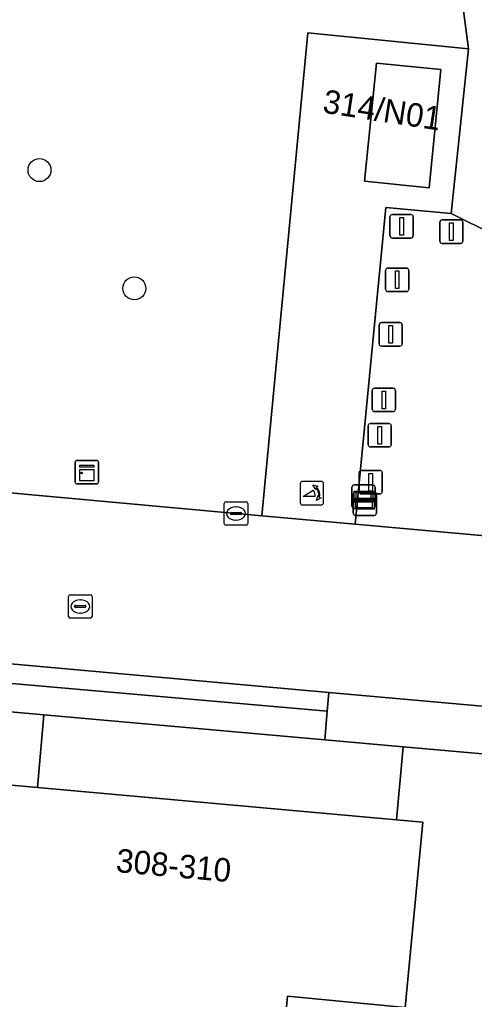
# Model space of a CAD drawing. Extents: x 161385 to 162589, y 388479 to 389756.
# Drawn here: x 162226.72 to 162246.12, y 388850.85 to 388892.58 of the extents above; entities that cross this region are included whole.
import ezdxf

# ---------------------------------------------------------------- set-up
doc = ezdxf.new("R2010")
doc.units = 0
for name, color, linetype in [('IMGEO_Afsluitpaal', 7, 'Continuous'), ('IMGEO_Berm_groen', 7, 'Continuous'), ('IMGEO_Boom', 7, 'Continuous'), ('IMGEO_Erf', 7, 'Continuous'), ('IMGEO_Groenvoorziening', 7, 'Continuous'), ('IMGEO_Kast', 7, 'Continuous'), ('IMGEO_Kolk', 7, 'Continuous'), ('IMGEO_Pand', 7, 'Continuous'), ('IMGEO_Pand_nummerreeks', 7, 'Continuous'), ('IMGEO_Poller', 7, 'Continuous'), ('IMGEO_Rijbaan_lokaal_gesloten', 7, 'Continuous'), ('IMGEO_Rioolput', 7, 'Continuous'), ('IMGEO_Verklikker', 7, 'Continuous'), ('IMGEO_Voetpad_open', 7, 'Continuous')]:
    doc.layers.add(name, color=color, linetype=linetype)

msp = doc.modelspace()

# ---------------------------------------------------------------- linework, layer by layer
at = {"layer": 'IMGEO_Afsluitpaal'}
for p, q in [((162242.516, 388883.376), (162242.516, 388884.176)), ((162242.516, 388884.176), (162242.516, 388883.376)), ((162242.616, 388884.276), (162243.406, 388884.276)), ((162243.406, 388884.276), (162242.616, 388884.276)), ((162243.506, 388884.176), (162243.506, 388883.376)), ((162243.506, 388883.376), (162243.506, 388884.176)), ((162244.635, 388883.146), (162244.635, 388883.946)), ((162244.635, 388883.946), (162244.635, 388883.146)), ((162244.735, 388884.046), (162245.525, 388884.046)), ((162245.525, 388884.046), (162244.735, 388884.046)), ((162245.625, 388883.946), (162245.625, 388883.146)), ((162245.625, 388883.146), (162245.625, 388883.946)), ((162243.406, 388883.276), (162242.616, 388883.276)), ((162242.616, 388883.276), (162243.406, 388883.276)), ((162245.525, 388883.046), (162244.735, 388883.046)), ((162244.735, 388883.046), (162245.525, 388883.046)), ((162242.427, 388881.998), (162243.217, 388881.998)), ((162243.217, 388881.998), (162242.427, 388881.998)), ((162242.327, 388881.098), (162242.327, 388881.898)), ((162242.327, 388881.898), (162242.327, 388881.098)), ((162243.317, 388881.898), (162243.317, 388881.098)), ((162243.317, 388881.098), (162243.317, 388881.898)), ((162243.217, 388880.998), (162242.427, 388880.998)), ((162242.427, 388880.998), (162243.217, 388880.998)), ((162242.051, 388878.774), (162242.051, 388879.574)), ((162242.051, 388879.574), (162242.051, 388878.774)), ((162242.151, 388879.674), (162242.941, 388879.674)), ((162242.941, 388879.674), (162242.151, 388879.674)), ((162243.041, 388879.574), (162243.041, 388878.774)), ((162243.041, 388878.774), (162243.041, 388879.574)), ((162242.941, 388878.674), (162242.151, 388878.674)), ((162242.151, 388878.674), (162242.941, 388878.674)), ((162241.758, 388875.982), (162241.758, 388876.782)), ((162241.758, 388876.782), (162241.758, 388875.982)), ((162241.858, 388876.882), (162242.648, 388876.882)), ((162242.648, 388876.882), (162241.858, 388876.882)), ((162242.748, 388876.782), (162242.748, 388875.982)), ((162242.748, 388875.982), (162242.748, 388876.782)), ((162242.648, 388875.882), (162241.858, 388875.882)), ((162241.858, 388875.882), (162242.648, 388875.882)), ((162241.683, 388875.378), (162242.473, 388875.378)), ((162242.473, 388875.378), (162241.683, 388875.378)), ((162241.583, 388874.478), (162241.583, 388875.278)), ((162241.583, 388875.278), (162241.583, 388874.478)), ((162242.573, 388875.278), (162242.573, 388874.478)), ((162242.573, 388874.478), (162242.573, 388875.278)), ((162242.473, 388874.378), (162241.683, 388874.378)), ((162241.683, 388874.378), (162242.473, 388874.378)), ((162241.198, 388872.478), (162241.198, 388873.278)), ((162241.198, 388873.278), (162241.198, 388872.478)), ((162241.298, 388873.378), (162242.088, 388873.378)), ((162242.088, 388873.378), (162241.298, 388873.378)), ((162242.188, 388873.278), (162242.188, 388872.478)), ((162242.188, 388872.478), (162242.188, 388873.278)), ((162242.088, 388872.378), (162241.298, 388872.378)), ((162241.298, 388872.378), (162242.088, 388872.378))]:
    msp.add_line(p, q, dxfattribs=at)
for points in [[(162242.936, 388884.151), (162243.086, 388884.151), (162243.086, 388883.401), (162242.936, 388883.401), (162242.936, 388884.151)], [(162245.055, 388883.921), (162245.205, 388883.921), (162245.205, 388883.171), (162245.055, 388883.171), (162245.055, 388883.921)], [(162242.747, 388881.873), (162242.897, 388881.873), (162242.897, 388881.123), (162242.747, 388881.123), (162242.747, 388881.873)], [(162242.471, 388879.549), (162242.621, 388879.549), (162242.621, 388878.799), (162242.471, 388878.799), (162242.471, 388879.549)], [(162242.178, 388876.757), (162242.328, 388876.757), (162242.328, 388876.007), (162242.178, 388876.007), (162242.178, 388876.757)], [(162242.003, 388875.253), (162242.153, 388875.253), (162242.153, 388874.503), (162242.003, 388874.503), (162242.003, 388875.253)], [(162241.618, 388873.253), (162241.768, 388873.253), (162241.768, 388872.503), (162241.618, 388872.503), (162241.618, 388873.253)]]:
    msp.add_lwpolyline(points, dxfattribs=at)
for centre, start, end in [((162242.616, 388884.176), 90, 180), ((162242.616, 388884.176), 90, 180), ((162243.406, 388884.176), 0, 90), ((162243.406, 388884.176), 360, 90), ((162244.735, 388883.946), 90, 180), ((162244.735, 388883.946), 90, 180), ((162245.525, 388883.946), 0, 90), ((162245.525, 388883.946), 360, 90), ((162242.616, 388883.376), 180, 270), ((162242.616, 388883.376), 180, 270), ((162243.406, 388883.376), 270, 0), ((162243.406, 388883.376), 270, 0), ((162244.735, 388883.146), 180, 270), ((162244.735, 388883.146), 180, 270), ((162245.525, 388883.146), 270, 0), ((162245.525, 388883.146), 270, 0), ((162242.427, 388881.898), 90, 180), ((162242.427, 388881.898), 90, 180), ((162243.217, 388881.898), 0, 90), ((162243.217, 388881.898), 360, 90), ((162242.427, 388881.098), 180, 270), ((162242.427, 388881.098), 180, 270), ((162243.217, 388881.098), 270, 0), ((162243.217, 388881.098), 270, 0), ((162242.151, 388879.574), 90, 180), ((162242.151, 388879.574), 90, 180), ((162242.941, 388879.574), 0, 90), ((162242.941, 388879.574), 360, 90), ((162242.151, 388878.774), 180, 270), ((162242.151, 388878.774), 180, 270), ((162242.941, 388878.774), 270, 0), ((162242.941, 388878.774), 270, 0), ((162241.858, 388876.782), 90, 180), ((162241.858, 388876.782), 90, 180), ((162242.648, 388876.782), 0, 90), ((162242.648, 388876.782), 360, 90), ((162241.858, 388875.982), 180, 270), ((162241.858, 388875.982), 180, 270), ((162242.648, 388875.982), 270, 0), ((162242.648, 388875.982), 270, 0), ((162241.683, 388875.278), 90, 180), ((162241.683, 388875.278), 90, 180), ((162242.473, 388875.278), 0, 90), ((162242.473, 388875.278), 360, 90), ((162241.683, 388874.478), 180, 270), ((162241.683, 388874.478), 180, 270), ((162242.473, 388874.478), 270, 0), ((162242.473, 388874.478), 270, 0), ((162241.298, 388873.278), 90, 180), ((162241.298, 388873.278), 90, 180), ((162242.088, 388873.278), 0, 90), ((162242.088, 388873.278), 360, 90), ((162241.298, 388872.478), 180, 270), ((162241.298, 388872.478), 180, 270), ((162242.088, 388872.478), 270, 0), ((162242.088, 388872.478), 270, 0)]:
    msp.add_arc(centre, 0.1, start, end, dxfattribs=at)
at = {"layer": 'IMGEO_Berm_groen'}
msp.add_lwpolyline([(162224.28, 388864.497), (162239.833, 388863.131), (162239.911, 388863.928), (162224.271, 388865.333)], dxfattribs=at)
at = {"layer": 'IMGEO_Boom'}
for centre in [(162227.573, 388886.168), (162231.619, 388881.131)]:
    msp.add_circle(centre, 0.489, dxfattribs=at)
at = {"layer": 'IMGEO_Erf'}
msp.add_lwpolyline([(162248.922, 388857.945), (162249.207, 388861.074), (162243.078, 388861.616), (162242.798, 388858.499), (162243.914, 388858.399), (162243.164, 388850.515), (162238.147, 388850.992), (162235.741, 388825.321), (162249.973, 388823.728), (162252.402, 388849.655), (162247.386, 388850.142), (162248.151, 388858.015)], close=True, dxfattribs=at)
at = {"layer": 'IMGEO_Groenvoorziening'}
msp.add_lwpolyline([(162226.358, 388916.854), (162205.565, 388889.805), (162202.309, 388890.111), (162204.281, 388882.203), (162204.604, 388881.154), (162205.02, 388880.139), (162205.524, 388879.164), (162206.114, 388878.239), (162206.784, 388877.37), (162207.471, 388876.622), (162208.211, 388875.959), (162209.006, 388875.365), (162209.852, 388874.845), (162210.741, 388874.402), (162211.666, 388874.04), (162212.619, 388873.762), (162213.594, 388873.571), (162214.581, 388873.467), (162215.116, 388873.448), (162235.953, 388871.543), (162237.058, 388871.444), (162239.015, 388892.019), (162245.865, 388891.335), (162244.168, 388904.202)], dxfattribs=at)
for points in [[(162244.168, 388904.202), (162245.865, 388891.335), (162245.122, 388884.323), (162255.956, 388878.959), (162267.356, 388874.616), (162287.02, 388872.502), (162287.741, 388876.97), (162276.507, 388878.144), (162274.103, 388878.687), (162271.544, 388879.695), (162268.907, 388882.41), (162253.513, 388895.632)], [(162255.956, 388878.959), (162245.122, 388884.323), (162242.339, 388884.577), (162241.028, 388871.088), (162277.557, 388867.813), (162280.677, 388867.522), (162287.02, 388872.502), (162267.356, 388874.616)], [(162227.761, 388862.969), (162227.484, 388859.873), (162242.798, 388858.499), (162243.078, 388861.616), (162239.734, 388861.911)]]:
    msp.add_lwpolyline(points, close=True, dxfattribs=at)
at = {"layer": 'IMGEO_Kast'}
for p, q in [((162229.094, 388872.882), (162229.094, 388873.723)), ((162229.094, 388873.723), (162229.094, 388872.882)), ((162229.169, 388873.807), (162230.01, 388873.807)), ((162230.01, 388873.807), (162229.169, 388873.807)), ((162230.094, 388873.732), (162230.094, 388872.891)), ((162230.094, 388872.891), (162230.094, 388873.732)), ((162230.019, 388872.807), (162229.178, 388872.807)), ((162229.178, 388872.807), (162230.019, 388872.807))]:
    msp.add_line(p, q, dxfattribs=at)
for points in [[(162229.289, 388873.597), (162229.889, 388873.597), (162229.889, 388873.512), (162229.289, 388873.512), (162229.289, 388873.597)], [(162229.289, 388873.422), (162229.889, 388873.422), (162229.889, 388872.933), (162229.289, 388872.933), (162229.289, 388873.422)]]:
    msp.add_lwpolyline(points, dxfattribs=at)
msp.add_circle((162229.373, 388873.271), 0.0377, dxfattribs=at)
for centre, start, end in [((162229.172, 388873.729), 92.4484, 184.2845), ((162229.172, 388873.729), 92.4484, 184.2845), ((162230.016, 388873.729), 2.4484, 94.2845), ((162230.016, 388873.729), 2.4484, 94.2845), ((162229.172, 388872.885), 182.4484, 274.2845), ((162229.172, 388872.885), 182.4484, 274.2845), ((162230.016, 388872.885), 272.4484, 4.2845), ((162230.016, 388872.885), 272.4484, 4.2845)]:
    msp.add_arc(centre, 0.0779, start, end, dxfattribs=at)
at = {"layer": 'IMGEO_Kolk'}
for p, q in [((162235.452, 388871.119), (162235.452, 388871.971)), ((162235.527, 388872.045), (162236.379, 388872.045)), ((162236.453, 388871.971), (162236.453, 388871.119)), ((162235.711, 388871.539), (162235.711, 388871.551)), ((162235.754, 388871.588), (162236.152, 388871.588)), ((162235.94, 388871.825), (162235.965, 388871.825)), ((162236.195, 388871.551), (162236.195, 388871.539)), ((162236.149, 388871.502), (162235.751, 388871.502)), ((162235.963, 388871.265), (162235.938, 388871.265)), ((162236.379, 388871.045), (162235.527, 388871.045))]:
    msp.add_line(p, q, dxfattribs=at)
for points in [[(162235.452, 388871.119), (162235.452, 388871.971)], [(162235.527, 388872.045), (162236.379, 388872.045)], [(162236.453, 388871.971), (162236.453, 388871.119)], [(162236.379, 388871.045), (162235.527, 388871.045)]]:
    msp.add_lwpolyline(points, dxfattribs=at)
for centre, radius, start, end in [((162235.529, 388871.969), 0.0765, 91.552, 178.448), ((162235.529, 388871.969), 0.0765, 91.552, 178.448), ((162236.377, 388871.969), 0.0765, 1.552, 88.448), ((162236.377, 388871.969), 0.0765, 1.552, 88.448), ((162235.751, 388871.548), 0.0403, 85.8775, 175.7526), ((162236.156, 388871.55), 0.0386, 1.7309, 96.639), ((162235.748, 388871.538), 0.0366, 178.938, 274.7102), ((162236.152, 388871.545), 0.043, 264.8664, 352.4533), ((162235.529, 388871.121), 0.0765, 181.552, 268.448), ((162235.529, 388871.121), 0.0765, 181.552, 268.448), ((162236.377, 388871.121), 0.0765, 271.552, 358.448), ((162236.377, 388871.121), 0.0765, 271.552, 358.448)]:
    msp.add_arc(centre, radius, start, end, dxfattribs=at)
for centre, major_axis, ratio, start_param, end_param in [((162235.939, 388871.545), (-0.387, 0.002), 0.722429, 4.712389, 7.853982), ((162235.964, 388871.545), (-0.39, 0.002), 0.717154, 1.570796, 4.712389)]:
    msp.add_ellipse(centre, major_axis=major_axis, ratio=ratio, start_param=start_param, end_param=end_param, dxfattribs=at)
at = {"layer": 'IMGEO_Pand'}
msp.add_lwpolyline([(162244.187, 388885.417), (162244.69, 388890.447), (162241.936, 388890.722), (162241.433, 388885.692)], close=True, dxfattribs=at)
msp.add_lwpolyline([(162217.167, 388851.419), (162223.371, 388826.41), (162275.28, 388820.598), (162278.404, 388855.258), (162265.704, 388856.415), (162263.091, 388856.653), (162248.922, 388857.945), (162248.151, 388858.015), (162247.386, 388850.142), (162252.402, 388849.655), (162249.973, 388823.728), (162235.741, 388825.321), (162238.147, 388850.992), (162243.164, 388850.515), (162243.914, 388858.399), (162242.798, 388858.499), (162227.484, 388859.873), (162224.787, 388860.112)], dxfattribs=at)
at = {"layer": 'IMGEO_Poller'}
for p, q in [((162238.687, 388872.814), (162238.687, 388872.007)), ((162238.687, 388872.814), (162238.687, 388872.007)), ((162239.589, 388872.909), (162238.781, 388872.909)), ((162239.589, 388872.909), (162238.781, 388872.909)), ((162239.683, 388872.007), (162239.683, 388872.814)), ((162239.683, 388872.007), (162239.683, 388872.814)), ((162238.781, 388871.912), (162239.589, 388871.912)), ((162238.781, 388871.912), (162239.589, 388871.912))]:
    msp.add_line(p, q, dxfattribs=at)
for points in [[(162239.322, 388872.265), (162238.809, 388872.265), (162239.239, 388872.54)], [(162239.366, 388872.638), (162239.354, 388872.565), (162239.229, 388872.77)], [(162239.229, 388872.77), (162239.46, 388872.704), (162239.389, 388872.672)], [(162239.382, 388872.093), (162239.448, 388872.324), (162239.478, 388872.256)], [(162239.514, 388872.229), (162239.586, 388872.218), (162239.382, 388872.093)]]:
    msp.add_lwpolyline(points, dxfattribs=at)
for centre, radius, start, end in [((162238.781, 388872.814), 0.0946, 90, 180), ((162238.781, 388872.814), 0.0946, 90, 180), ((162239.589, 388872.814), 0.0946, 0, 90), ((162239.589, 388872.814), 0.0946, 0, 90), ((162238.994, 388872.315), 0.332, 351.3247, 42.4854), ((162239.008, 388872.325), 0.476, 351.7527, 41.1691), ((162239.008, 388872.325), 0.516, 349.3569, 42.2912), ((162238.781, 388872.007), 0.0946, 180, 270), ((162238.781, 388872.007), 0.0946, 180, 270), ((162239.589, 388872.007), 0.0946, 270, 0), ((162239.589, 388872.007), 0.0946, 270, 0)]:
    msp.add_arc(centre, radius, start, end, dxfattribs=at)
at = {"layer": 'IMGEO_Rijbaan_lokaal_gesloten'}
msp.add_lwpolyline([(162224.271, 388865.333), (162239.911, 388863.928), (162253.792, 388862.682), (162273.651, 388860.898), (162288.732, 388859.544), (162293.465, 388866.329), (162286.134, 388867.013), (162280.677, 388867.522), (162277.557, 388867.813), (162241.028, 388871.088), (162237.058, 388871.444), (162235.953, 388871.543), (162215.116, 388873.448)], dxfattribs=at)
at = {"layer": 'IMGEO_Rioolput'}
for p, q in [((162228.813, 388867.162), (162228.813, 388868.014)), ((162228.888, 388868.088), (162229.74, 388868.088)), ((162229.301, 388867.868), (162229.326, 388867.868)), ((162229.814, 388868.014), (162229.814, 388867.162)), ((162229.072, 388867.582), (162229.072, 388867.594)), ((162229.51, 388867.545), (162229.112, 388867.545)), ((162229.115, 388867.631), (162229.513, 388867.631)), ((162229.556, 388867.594), (162229.556, 388867.582)), ((162229.74, 388867.088), (162228.888, 388867.088)), ((162229.324, 388867.308), (162229.299, 388867.308))]:
    msp.add_line(p, q, dxfattribs=at)
for points in [[(162228.813, 388867.162), (162228.813, 388868.014)], [(162228.888, 388868.088), (162229.74, 388868.088)], [(162229.814, 388868.014), (162229.814, 388867.162)], [(162229.74, 388867.088), (162228.888, 388867.088)]]:
    msp.add_lwpolyline(points, dxfattribs=at)
for centre, radius, start, end in [((162228.89, 388868.012), 0.0765, 91.552, 178.448), ((162228.89, 388868.012), 0.0765, 91.552, 178.448), ((162229.738, 388868.012), 0.0765, 1.552, 88.448), ((162229.738, 388868.012), 0.0765, 1.552, 88.448), ((162229.112, 388867.591), 0.0403, 85.8775, 175.7526), ((162229.109, 388867.581), 0.0366, 178.938, 274.7102), ((162229.513, 388867.588), 0.043, 264.8664, 352.4533), ((162229.517, 388867.593), 0.0386, 1.7309, 96.639), ((162228.89, 388867.164), 0.0765, 181.552, 268.448), ((162228.89, 388867.164), 0.0765, 181.552, 268.448), ((162229.738, 388867.164), 0.0765, 271.552, 358.448), ((162229.738, 388867.164), 0.0765, 271.552, 358.448)]:
    msp.add_arc(centre, radius, start, end, dxfattribs=at)
for centre, major_axis, ratio, start_param, end_param in [((162229.3, 388867.588), (-0.387, 0.002), 0.722429, 4.712389, 7.853982), ((162229.325, 388867.588), (-0.39, 0.002), 0.717154, 1.570796, 4.712389)]:
    msp.add_ellipse(centre, major_axis=major_axis, ratio=ratio, start_param=start_param, end_param=end_param, dxfattribs=at)
at = {"layer": 'IMGEO_Verklikker'}
for p, q in [((162240.89, 388871.862), (162240.89, 388872.662)), ((162240.89, 388872.662), (162240.89, 388871.862)), ((162240.99, 388872.762), (162241.78, 388872.762)), ((162241.78, 388872.762), (162240.99, 388872.762)), ((162241.049, 388872.466), (162241.839, 388872.466)), ((162241.839, 388872.466), (162241.049, 388872.466)), ((162241.88, 388872.662), (162241.88, 388871.862)), ((162241.88, 388871.862), (162241.88, 388872.662)), ((162240.949, 388871.566), (162240.949, 388872.366)), ((162240.949, 388872.366), (162240.949, 388871.566)), ((162241.939, 388872.366), (162241.939, 388871.566)), ((162241.939, 388871.566), (162241.939, 388872.366)), ((162241.78, 388871.762), (162240.99, 388871.762)), ((162240.99, 388871.762), (162241.78, 388871.762)), ((162241.839, 388871.466), (162241.049, 388871.466)), ((162241.049, 388871.466), (162241.839, 388871.466))]:
    msp.add_line(p, q, dxfattribs=at)
for points in [[(162240.991, 388872.494), (162241.779, 388872.494), (162241.779, 388872.03), (162240.991, 388872.03), (162240.991, 388872.494)], [(162241.056, 388872.429), (162241.056, 388872.095), (162241.714, 388872.095), (162241.714, 388872.429), (162241.056, 388872.429)], [(162241.05, 388872.198), (162241.838, 388872.198), (162241.838, 388871.734), (162241.05, 388871.734), (162241.05, 388872.198)], [(162241.115, 388872.133), (162241.115, 388871.799), (162241.773, 388871.799), (162241.773, 388872.133), (162241.115, 388872.133)]]:
    msp.add_lwpolyline(points, dxfattribs=at)
for centre, start, end in [((162240.99, 388872.662), 90, 180), ((162240.99, 388872.662), 90, 180), ((162241.049, 388872.366), 90, 180), ((162241.049, 388872.366), 90, 180), ((162241.78, 388872.662), 0, 90), ((162241.78, 388872.662), 360, 90), ((162241.839, 388872.366), 0, 90), ((162241.839, 388872.366), 360, 90), ((162240.99, 388871.862), 180, 270), ((162240.99, 388871.862), 180, 270), ((162241.049, 388871.566), 180, 270), ((162241.049, 388871.566), 180, 270), ((162241.78, 388871.862), 270, 0), ((162241.78, 388871.862), 270, 0), ((162241.839, 388871.566), 270, 0), ((162241.839, 388871.566), 270, 0)]:
    msp.add_arc(centre, 0.1, start, end, dxfattribs=at)
at = {"layer": 'IMGEO_Voetpad_open'}
for points in [[(162241.028, 388871.088), (162242.339, 388884.577), (162245.122, 388884.323), (162245.865, 388891.335), (162239.015, 388892.019), (162237.058, 388871.444)], [(162244.187, 388885.417), (162241.433, 388885.692), (162241.936, 388890.722), (162244.69, 388890.447)], [(162227.761, 388862.969), (162239.734, 388861.911), (162239.833, 388863.131), (162224.28, 388864.497), (162224.197, 388863.284), (162225.065, 388863.207)], [(162249.207, 388861.074), (162253.602, 388860.685), (162253.712, 388861.895), (162253.792, 388862.682), (162239.911, 388863.928), (162239.833, 388863.131), (162239.734, 388861.911), (162243.078, 388861.616)], [(162225.065, 388863.207), (162224.787, 388860.112), (162227.484, 388859.873), (162227.761, 388862.969)]]:
    msp.add_lwpolyline(points, close=True, dxfattribs=at)

# ---------------------------------------------------------------- texts
at = {"layer": 'IMGEO_Pand_nummerreeks'}
for s, rotation, p in [('314/N01', 351.2538, (162239.609, 388888.622)), ('308-310', 354.8739, (162230.807, 388856.282))]:
    msp.add_text(s, height=1, rotation=rotation, dxfattribs=at).set_placement(p)

doc.saveas('drawing.dxf')
